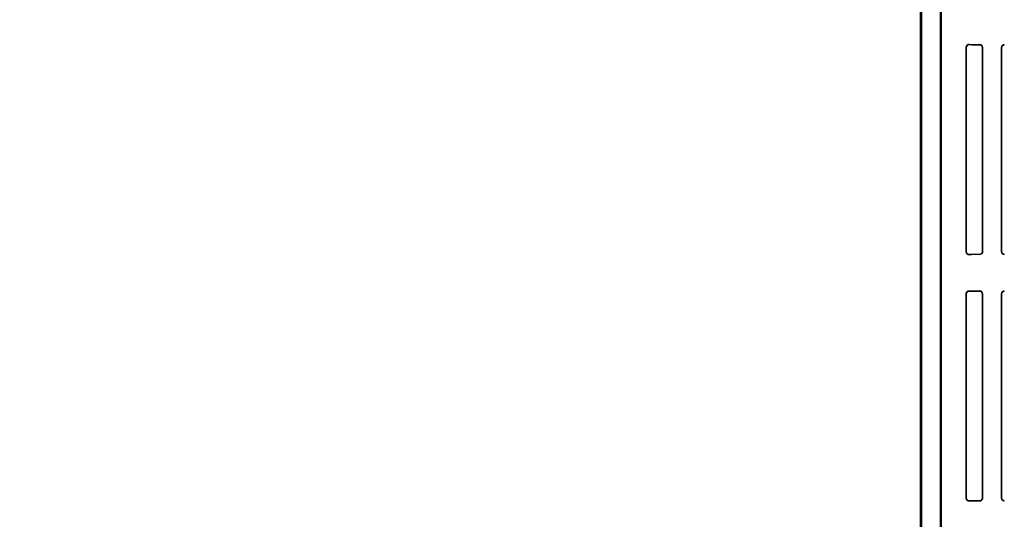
# Model space of a CAD drawing. Header units: millimetres. Extents: x 0 to 297, y 0 to 210.
# Tile 322 of 401: x 241.351 to 242.051, y 157.144 to 157.499. Entities that reach past the tile are written whole.
import ezdxf

# ---------------------------------------------------------------- set-up
doc = ezdxf.new("R2010")
doc.units = ezdxf.units.MM
doc.header["$LTSCALE"] = 16.335
doc.layers.get('0').update_dxf_attribs({"linetype": 'CONTINUOUS'})
for name, color, linetype in [('AXES_REF', 7, 'CONTINUOUS'), ('INTFCLR_1', 7, 'CONTINUOUS'), ('INTFCLR_72935', 7, 'CONTINUOUS')]:
    doc.layers.add(name, color=color, linetype=linetype)

msp = doc.modelspace()

# ---------------------------------------------------------------- linework, layer by layer
at = {"color": 7, "linetype": 'Continuous'}
for radius in [4.84791, 4.8475, 4.81646]:
    msp.add_circle((241.50691, 154.95648), radius, dxfattribs=at)
msp.add_arc((241.50691, 154.95648), 4.8, 278.27713, 261.72287, dxfattribs=at)
at = {"layer": 'AXES_REF', "color": 9, "linetype": 'Continuous'}
msp.add_circle((241.50691, 154.95648), 2.96429, dxfattribs=at)
at = {"layer": 'AXES_REF', "color": 7, "linetype": 'Continuous'}
msp.add_arc((241.50691, 154.95648), 4.91, 113.08267, 66.91733, dxfattribs=at)
at = {"layer": 'AXES_REF', "color": 9, "linetype": 'Continuous'}
msp.add_arc((241.50691, 154.95648), 4.42226, 94.41181, 85.58819, dxfattribs=at)
at = {"layer": 'INTFCLR_1', "color": 6, "linetype": 'Continuous'}
for p, q in [((241.99127, 156.70647), (241.99127, 158.04147)), ((241.99216, 156.70647), (241.99216, 158.04148)), ((242.00539, 157.57527), (242.00539, 156.97268)), ((242.00627, 156.97268), (242.00627, 157.57527)), ((242.02363, 157.47897), (242.02363, 157.33397)), ((242.02375, 157.47897), (242.02375, 157.33397)), ((242.03528, 157.33397), (242.03528, 157.47897)), ((242.03538, 157.33397), (242.03538, 157.47897)), ((242.0488, 157.47897), (242.0488, 157.33397)), ((242.04889, 157.47897), (242.04889, 157.33397)), ((242.02363, 157.30397), (242.02363, 157.15897)), ((242.02375, 157.30397), (242.02375, 157.15897)), ((242.03528, 157.15897), (242.03528, 157.30397)), ((242.03538, 157.15897), (242.03538, 157.30397)), ((242.0488, 157.30397), (242.0488, 157.15897)), ((242.04889, 157.30397), (242.04889, 157.15897))]:
    msp.add_line(p, q, dxfattribs=at)
at = {"layer": 'INTFCLR_1', "color": 9, "linetype": 'Continuous'}
for p, q in [((242.02363, 157.47897), (242.02375, 157.47897)), ((242.0258, 157.481), (242.0258, 157.48113)), ((242.0333, 157.48107), (242.0333, 157.48096)), ((242.03528, 157.47897), (242.03538, 157.47897)), ((242.0488, 157.47897), (242.04889, 157.47897)), ((242.0508, 157.48087), (242.0508, 157.48096)), ((242.02375, 157.33397), (242.02363, 157.33397)), ((242.0258, 157.33182), (242.0258, 157.33194)), ((242.0333, 157.33198), (242.0333, 157.33187)), ((242.03538, 157.33397), (242.03528, 157.33397)), ((242.04889, 157.33397), (242.0488, 157.33397)), ((242.0508, 157.33198), (242.0508, 157.33207)), ((242.02363, 157.30397), (242.02375, 157.30397)), ((242.0258, 157.306), (242.0258, 157.30613)), ((242.0333, 157.30607), (242.0333, 157.30596)), ((242.03528, 157.30397), (242.03538, 157.30397)), ((242.0488, 157.30397), (242.04889, 157.30397)), ((242.0508, 157.30587), (242.0508, 157.30596)), ((242.02375, 157.15897), (242.02363, 157.15897)), ((242.0258, 157.15682), (242.0258, 157.15694)), ((242.0333, 157.15698), (242.0333, 157.15687)), ((242.03538, 157.15897), (242.03528, 157.15897)), ((242.04889, 157.15897), (242.0488, 157.15897)), ((242.0508, 157.15698), (242.0508, 157.15707))]:
    msp.add_line(p, q, dxfattribs=at)
at = {"layer": 'INTFCLR_1', "color": 7, "linetype": 'Continuous'}
for p, q in [((242.0258, 157.481), (242.02519, 157.48091)), ((242.0508, 157.48087), (242.05019, 157.48078)), ((242.02519, 157.33203), (242.0258, 157.33194)), ((242.05019, 157.33217), (242.0508, 157.33207)), ((242.0258, 157.306), (242.02519, 157.30591)), ((242.0508, 157.30587), (242.05019, 157.30578)), ((242.02519, 157.15703), (242.0258, 157.15694)), ((242.05019, 157.15717), (242.0508, 157.15707))]:
    msp.add_line(p, q, dxfattribs=at)
at = {"layer": 'INTFCLR_1', "color": 6, "linetype": 'Continuous'}
for centre, major_axis, start_param, end_param in [((242.26705, 157.48147), (0.26078, 0), -2.752157, -2.682293), ((242.26705, 157.48147), (0.27578, 0), -2.635828, -2.582258), ((242.26705, 157.33147), (0.27578, 0), 2.582258, 2.635828), ((242.26705, 157.33147), (0.26078, 0), 2.682293, 2.752157), ((242.26705, 157.30647), (0.26078, 0), -2.752157, -2.682293), ((242.26705, 157.30647), (0.27578, 0), -2.635828, -2.582258), ((242.26705, 157.15647), (0.27578, 0), 2.582258, 2.635828), ((242.26705, 157.15647), (0.26078, 0), 2.682293, 2.752157)]:
    msp.add_ellipse(centre, major_axis=major_axis, ratio=0.003491, start_param=start_param, end_param=end_param, dxfattribs=at)
for points, knots in [([(242.0258, 157.48113), (242.02532, 157.48113), (242.02417, 157.48075), (242.02363, 157.47959), (242.02363, 157.47897)], [0, 0, 0, 0, 0.438781, 1, 1, 1, 1]), ([(242.03538, 157.47897), (242.03538, 157.47944), (242.03502, 157.48053), (242.0339, 157.48106), (242.0333, 157.48107)], [0, 0, 0, 0, 0.43613, 1, 1, 1, 1]), ([(242.03528, 157.47897), (242.03528, 157.47947), (242.03486, 157.48052), (242.03381, 157.48096), (242.0333, 157.48096)], [0, 0, 0, 0, 0.494507, 1, 1, 1, 1]), ([(242.0508, 157.48096), (242.05035, 157.48096), (242.0493, 157.48061), (242.0488, 157.47954), (242.0488, 157.47897)], [0, 0, 0, 0, 0.443199, 1, 1, 1, 1]), ([(242.02363, 157.33397), (242.02363, 157.33351), (242.02399, 157.33238), (242.02516, 157.33181), (242.0258, 157.33182)], [0, 0, 0, 0, 0.415345, 1, 1, 1, 1]), ([(242.0333, 157.33198), (242.03375, 157.33198), (242.03479, 157.33235), (242.03528, 157.33341), (242.03528, 157.33397)], [0, 0, 0, 0, 0.446827, 1, 1, 1, 1]), ([(242.03538, 157.33397), (242.03538, 157.33351), (242.03502, 157.33241), (242.0339, 157.33188), (242.0333, 157.33187)], [0, 0, 0, 0, 0.436139, 1, 1, 1, 1]), ([(242.0488, 157.33397), (242.0488, 157.33352), (242.04916, 157.33247), (242.05023, 157.33198), (242.0508, 157.33198)], [0, 0, 0, 0, 0.44214, 1, 1, 1, 1]), ([(242.0258, 157.30613), (242.02532, 157.30613), (242.02417, 157.30575), (242.02363, 157.30459), (242.02363, 157.30397)], [0, 0, 0, 0, 0.438781, 1, 1, 1, 1]), ([(242.03538, 157.30397), (242.03538, 157.30444), (242.03502, 157.30553), (242.0339, 157.30606), (242.0333, 157.30607)], [0, 0, 0, 0, 0.43613, 1, 1, 1, 1]), ([(242.03528, 157.30397), (242.03528, 157.30447), (242.03486, 157.30552), (242.03381, 157.30596), (242.0333, 157.30596)], [0, 0, 0, 0, 0.494507, 1, 1, 1, 1]), ([(242.0508, 157.30596), (242.05035, 157.30596), (242.0493, 157.30561), (242.0488, 157.30454), (242.0488, 157.30397)], [0, 0, 0, 0, 0.443199, 1, 1, 1, 1]), ([(242.02363, 157.15897), (242.02363, 157.15851), (242.02399, 157.15738), (242.02516, 157.15681), (242.0258, 157.15682)], [0, 0, 0, 0, 0.415345, 1, 1, 1, 1]), ([(242.0333, 157.15698), (242.03375, 157.15698), (242.03479, 157.15735), (242.03528, 157.15841), (242.03528, 157.15897)], [0, 0, 0, 0, 0.446827, 1, 1, 1, 1]), ([(242.03538, 157.15897), (242.03538, 157.15851), (242.03502, 157.15741), (242.0339, 157.15688), (242.0333, 157.15687)], [0, 0, 0, 0, 0.436139, 1, 1, 1, 1]), ([(242.0488, 157.15897), (242.0488, 157.15852), (242.04916, 157.15747), (242.05023, 157.15698), (242.0508, 157.15698)], [0, 0, 0, 0, 0.44214, 1, 1, 1, 1])]:
    msp.add_open_spline(points, degree=3, knots=knots, dxfattribs=at)
at = {"layer": 'INTFCLR_1', "color": 7, "linetype": 'Continuous'}
for points, knots in [([(242.0258, 157.481), (242.02531, 157.481), (242.02423, 157.48061), (242.02375, 157.47952), (242.02375, 157.47897)], [0, 0, 0, 0, 0.472976, 1, 1, 1, 1]), ([(242.0508, 157.48087), (242.05034, 157.48087), (242.04933, 157.48051), (242.04889, 157.47949), (242.04889, 157.47897)], [0, 0, 0, 0, 0.470755, 1, 1, 1, 1]), ([(242.02375, 157.33397), (242.02375, 157.33347), (242.02417, 157.33239), (242.02526, 157.33194), (242.0258, 157.33194)], [0, 0, 0, 0, 0.479798, 1, 1, 1, 1]), ([(242.04889, 157.33397), (242.04889, 157.33346), (242.04933, 157.33244), (242.05034, 157.33208), (242.0508, 157.33207)], [0, 0, 0, 0, 0.524903, 1, 1, 1, 1]), ([(242.0258, 157.306), (242.02531, 157.306), (242.02423, 157.30561), (242.02375, 157.30452), (242.02375, 157.30397)], [0, 0, 0, 0, 0.472976, 1, 1, 1, 1]), ([(242.0508, 157.30587), (242.05034, 157.30587), (242.04933, 157.30551), (242.04889, 157.30449), (242.04889, 157.30397)], [0, 0, 0, 0, 0.470755, 1, 1, 1, 1]), ([(242.02375, 157.15897), (242.02375, 157.15847), (242.02417, 157.15739), (242.02526, 157.15694), (242.0258, 157.15694)], [0, 0, 0, 0, 0.479798, 1, 1, 1, 1]), ([(242.04889, 157.15897), (242.04889, 157.15846), (242.04933, 157.15744), (242.05034, 157.15708), (242.0508, 157.15707)], [0, 0, 0, 0, 0.524903, 1, 1, 1, 1])]:
    msp.add_open_spline(points, degree=3, knots=knots, dxfattribs=at)
for points in [[(242.02519, 157.48091), (242.02475, 157.48078), (242.02409, 157.48054), (242.02409, 157.48009)], [(242.05019, 157.48078), (242.04969, 157.48061), (242.04904, 157.48024), (242.04904, 157.47971)], [(242.02375, 157.33397), (242.02375, 157.33348), (242.02382, 157.33274), (242.02429, 157.33259)], [(242.04889, 157.33397), (242.04889, 157.33343), (242.04906, 157.33268), (242.04957, 157.33251)], [(242.02519, 157.30591), (242.02475, 157.30578), (242.02409, 157.30554), (242.02409, 157.30509)], [(242.05019, 157.30578), (242.04969, 157.30561), (242.04904, 157.30524), (242.04904, 157.30471)], [(242.02375, 157.15897), (242.02375, 157.15848), (242.02382, 157.15774), (242.02429, 157.15759)], [(242.04889, 157.15897), (242.04889, 157.15843), (242.04906, 157.15768), (242.04957, 157.15751)]]:
    msp.add_open_spline(points, degree=3, dxfattribs=at)
at = {"layer": 'INTFCLR_72935', "color": 6, "linetype": 'Continuous'}
for p, q in [((241.99127, 158.04147), (241.99127, 156.70647)), ((241.99216, 156.70647), (241.99216, 158.04149)), ((242.00539, 156.97032), (242.00539, 157.57763)), ((242.00627, 156.97121), (242.00627, 157.57673)), ((242.02363, 157.33397), (242.02363, 157.47897)), ((242.02375, 157.33397), (242.02375, 157.47897)), ((242.03528, 157.47897), (242.03528, 157.33397)), ((242.03538, 157.47897), (242.03538, 157.33397)), ((242.0488, 157.33397), (242.0488, 157.47897)), ((242.04889, 157.33397), (242.04889, 157.47897)), ((242.02363, 157.15897), (242.02363, 157.30397)), ((242.02375, 157.15897), (242.02375, 157.30397)), ((242.03528, 157.30397), (242.03528, 157.15897)), ((242.03538, 157.30397), (242.03538, 157.15897)), ((242.0488, 157.15897), (242.0488, 157.30397)), ((242.04889, 157.15897), (242.04889, 157.30397))]:
    msp.add_line(p, q, dxfattribs=at)
at = {"layer": 'INTFCLR_72935', "color": 9, "linetype": 'Continuous'}
for p, q in [((242.02375, 157.47897), (242.02363, 157.47897)), ((242.0258, 157.48113), (242.0258, 157.481)), ((242.0333, 157.48096), (242.0333, 157.48107)), ((242.03538, 157.47897), (242.03528, 157.47897)), ((242.04889, 157.47897), (242.0488, 157.47897)), ((242.0508, 157.48096), (242.0508, 157.48087)), ((242.02363, 157.33397), (242.02375, 157.33397)), ((242.0258, 157.33194), (242.0258, 157.33182)), ((242.0333, 157.33187), (242.0333, 157.33198)), ((242.03528, 157.33397), (242.03538, 157.33397)), ((242.0488, 157.33397), (242.04889, 157.33397)), ((242.0508, 157.33207), (242.0508, 157.33198)), ((242.02375, 157.30397), (242.02363, 157.30397)), ((242.0258, 157.30613), (242.0258, 157.306)), ((242.0333, 157.30596), (242.0333, 157.30607)), ((242.03538, 157.30397), (242.03528, 157.30397)), ((242.04889, 157.30397), (242.0488, 157.30397)), ((242.0508, 157.30596), (242.0508, 157.30587)), ((242.02363, 157.15897), (242.02375, 157.15897)), ((242.0258, 157.15694), (242.0258, 157.15682)), ((242.0333, 157.15687), (242.0333, 157.15698)), ((242.03528, 157.15897), (242.03538, 157.15897)), ((242.0488, 157.15897), (242.04889, 157.15897)), ((242.0508, 157.15707), (242.0508, 157.15698))]:
    msp.add_line(p, q, dxfattribs=at)
at = {"layer": 'INTFCLR_72935', "color": 7, "linetype": 'Continuous'}
for p, q in [((242.02519, 157.48091), (242.0258, 157.481)), ((242.0508, 157.48096), (242.05018, 157.48087)), ((242.05019, 157.48078), (242.0508, 157.48087)), ((242.0258, 157.33194), (242.02519, 157.33203)), ((242.05018, 157.33208), (242.0508, 157.33198)), ((242.0508, 157.33207), (242.05019, 157.33217)), ((242.02519, 157.30591), (242.0258, 157.306)), ((242.0508, 157.30596), (242.05018, 157.30587)), ((242.05019, 157.30578), (242.0508, 157.30587)), ((242.0258, 157.15694), (242.02519, 157.15703)), ((242.05018, 157.15708), (242.0508, 157.15698)), ((242.0508, 157.15707), (242.05019, 157.15717))]:
    msp.add_line(p, q, dxfattribs=at)
at = {"layer": 'INTFCLR_72935', "color": 6, "linetype": 'Continuous'}
for centre, major_axis, start_param, end_param in [((242.26705, 157.48147), (0.26078, 0), -2.752157, -2.682293), ((242.26705, 157.48147), (0.27578, 0), -2.635828, -2.582258), ((242.26705, 157.33147), (0.27578, 0), 2.582258, 2.635828), ((242.26705, 157.33147), (0.26078, 0), 2.682293, 2.752157), ((242.26705, 157.30647), (0.26078, 0), -2.752157, -2.682293), ((242.26705, 157.30647), (0.27578, 0), -2.635828, -2.582258), ((242.26705, 157.15647), (0.27578, 0), 2.582258, 2.635828), ((242.26705, 157.15647), (0.26078, 0), 2.682293, 2.752157)]:
    msp.add_ellipse(centre, major_axis=major_axis, ratio=0.003491, start_param=start_param, end_param=end_param, dxfattribs=at)
for points, knots in [([(242.02363, 157.47897), (242.02363, 157.47943), (242.02399, 157.48056), (242.02516, 157.48113), (242.0258, 157.48113)], [0, 0, 0, 0, 0.415345, 1, 1, 1, 1]), ([(242.03538, 157.47897), (242.03538, 157.47944), (242.03502, 157.48053), (242.0339, 157.48106), (242.0333, 157.48107)], [0, 0, 0, 0, 0.43614, 1, 1, 1, 1]), ([(242.0333, 157.48096), (242.03375, 157.48096), (242.03479, 157.48059), (242.03528, 157.47953), (242.03528, 157.47897)], [0, 0, 0, 0, 0.446827, 1, 1, 1, 1]), ([(242.02363, 157.33397), (242.02363, 157.33351), (242.02399, 157.33238), (242.02516, 157.33181), (242.0258, 157.33182)], [0, 0, 0, 0, 0.416132, 1, 1, 1, 1]), ([(242.03538, 157.33397), (242.03538, 157.33351), (242.03502, 157.33241), (242.0339, 157.33188), (242.0333, 157.33187)], [0, 0, 0, 0, 0.43613, 1, 1, 1, 1]), ([(242.03528, 157.33397), (242.03528, 157.33349), (242.03488, 157.33244), (242.03383, 157.33198), (242.0333, 157.33198)], [0, 0, 0, 0, 0.477102, 1, 1, 1, 1]), ([(242.02363, 157.30397), (242.02363, 157.30443), (242.02399, 157.30556), (242.02516, 157.30613), (242.0258, 157.30613)], [0, 0, 0, 0, 0.415345, 1, 1, 1, 1]), ([(242.03538, 157.30397), (242.03538, 157.30444), (242.03502, 157.30553), (242.0339, 157.30606), (242.0333, 157.30607)], [0, 0, 0, 0, 0.43614, 1, 1, 1, 1]), ([(242.0333, 157.30596), (242.03375, 157.30596), (242.03479, 157.30559), (242.03528, 157.30453), (242.03528, 157.30397)], [0, 0, 0, 0, 0.446827, 1, 1, 1, 1]), ([(242.02363, 157.15897), (242.02363, 157.15851), (242.02399, 157.15738), (242.02516, 157.15681), (242.0258, 157.15682)], [0, 0, 0, 0, 0.416132, 1, 1, 1, 1]), ([(242.03538, 157.15897), (242.03538, 157.15851), (242.03502, 157.15741), (242.0339, 157.15688), (242.0333, 157.15687)], [0, 0, 0, 0, 0.43613, 1, 1, 1, 1]), ([(242.03528, 157.15897), (242.03528, 157.15849), (242.03488, 157.15744), (242.03383, 157.15698), (242.0333, 157.15698)], [0, 0, 0, 0, 0.477102, 1, 1, 1, 1])]:
    msp.add_open_spline(points, degree=3, knots=knots, dxfattribs=at)
at = {"layer": 'INTFCLR_72935', "color": 7, "linetype": 'Continuous'}
for points, knots in [([(242.02375, 157.47897), (242.02375, 157.47947), (242.02417, 157.48056), (242.02526, 157.481), (242.0258, 157.481)], [0, 0, 0, 0, 0.479798, 1, 1, 1, 1]), ([(242.0488, 157.47897), (242.0488, 157.47946), (242.0492, 157.48052), (242.05027, 157.48096), (242.0508, 157.48096)], [0, 0, 0, 0, 0.479801, 1, 1, 1, 1]), ([(242.04889, 157.47897), (242.04889, 157.47948), (242.04933, 157.48051), (242.05034, 157.48087), (242.0508, 157.48087)], [0, 0, 0, 0, 0.524903, 1, 1, 1, 1]), ([(242.0258, 157.33194), (242.02531, 157.33194), (242.02423, 157.33233), (242.02375, 157.33342), (242.02375, 157.33397)], [0, 0, 0, 0, 0.472976, 1, 1, 1, 1]), ([(242.0508, 157.33198), (242.05028, 157.33199), (242.04921, 157.33241), (242.0488, 157.33348), (242.0488, 157.33397)], [0, 0, 0, 0, 0.514024, 1, 1, 1, 1]), ([(242.0508, 157.33207), (242.05034, 157.33207), (242.04933, 157.33243), (242.04889, 157.33346), (242.04889, 157.33397)], [0, 0, 0, 0, 0.470754, 1, 1, 1, 1]), ([(242.02375, 157.30397), (242.02375, 157.30447), (242.02417, 157.30556), (242.02526, 157.306), (242.0258, 157.306)], [0, 0, 0, 0, 0.479798, 1, 1, 1, 1]), ([(242.0488, 157.30397), (242.0488, 157.30446), (242.0492, 157.30552), (242.05027, 157.30596), (242.0508, 157.30596)], [0, 0, 0, 0, 0.479801, 1, 1, 1, 1]), ([(242.04889, 157.30397), (242.04889, 157.30448), (242.04933, 157.30551), (242.05034, 157.30587), (242.0508, 157.30587)], [0, 0, 0, 0, 0.524903, 1, 1, 1, 1]), ([(242.0258, 157.15694), (242.02531, 157.15694), (242.02423, 157.15733), (242.02375, 157.15842), (242.02375, 157.15897)], [0, 0, 0, 0, 0.472976, 1, 1, 1, 1]), ([(242.0508, 157.15698), (242.05028, 157.15699), (242.04921, 157.15741), (242.0488, 157.15848), (242.0488, 157.15897)], [0, 0, 0, 0, 0.514024, 1, 1, 1, 1]), ([(242.0508, 157.15707), (242.05034, 157.15707), (242.04933, 157.15743), (242.04889, 157.15846), (242.04889, 157.15897)], [0, 0, 0, 0, 0.470755, 1, 1, 1, 1])]:
    msp.add_open_spline(points, degree=3, knots=knots, dxfattribs=at)
for points in [[(242.02375, 157.47897), (242.02375, 157.47947), (242.02382, 157.48021), (242.02429, 157.48035)], [(242.04889, 157.47897), (242.04889, 157.47951), (242.04906, 157.48026), (242.04957, 157.48043)], [(242.05018, 157.48087), (242.04971, 157.48072), (242.04904, 157.48041), (242.04904, 157.47992)], [(242.02519, 157.33203), (242.02475, 157.33216), (242.02409, 157.3324), (242.02409, 157.33286)], [(242.0488, 157.33397), (242.0488, 157.33347), (242.04889, 157.33273), (242.04937, 157.33258)], [(242.05019, 157.33217), (242.04969, 157.33233), (242.04904, 157.33271), (242.04904, 157.33323)], [(242.02375, 157.30397), (242.02375, 157.30447), (242.02382, 157.30521), (242.02429, 157.30535)], [(242.04889, 157.30397), (242.04889, 157.30451), (242.04906, 157.30526), (242.04957, 157.30543)], [(242.05018, 157.30587), (242.04971, 157.30572), (242.04904, 157.30541), (242.04904, 157.30492)], [(242.02519, 157.15703), (242.02475, 157.15716), (242.02409, 157.1574), (242.02409, 157.15786)], [(242.0488, 157.15897), (242.0488, 157.15847), (242.04889, 157.15773), (242.04937, 157.15758)], [(242.05019, 157.15717), (242.04969, 157.15733), (242.04904, 157.15771), (242.04904, 157.15823)]]:
    msp.add_open_spline(points, degree=3, dxfattribs=at)

doc.saveas('drawing.dxf')
